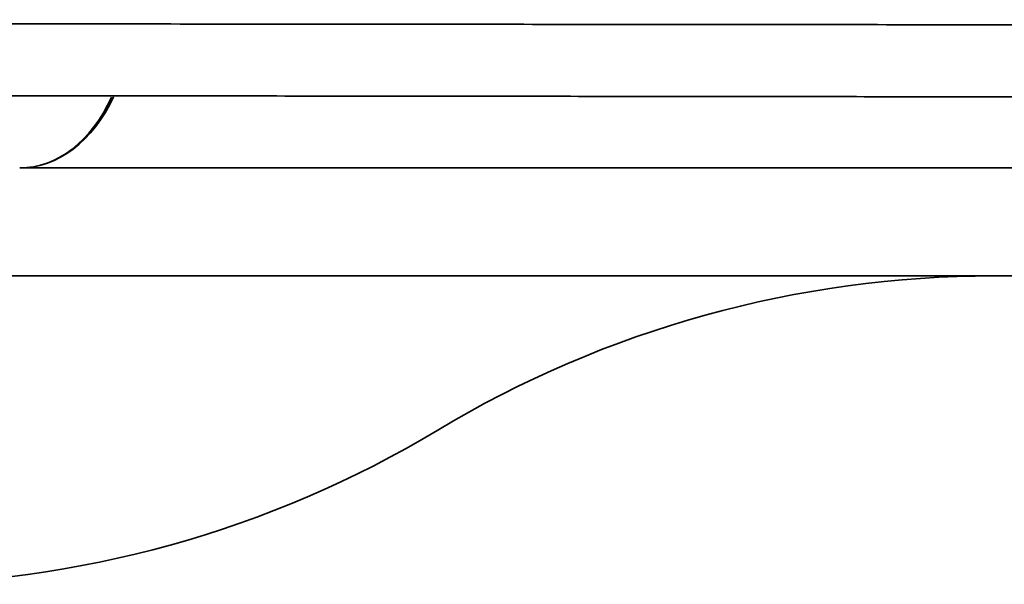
# Model space of a CAD drawing. Header units: millimetres. Extents: x -53858 to 733, y -20463 to 1307.
# Tile 584 of 656: x -51744.458 to -51743.82, y -15909.132 to -15908.766. Entities that reach past the tile are written whole.
import ezdxf

# ---------------------------------------------------------------- set-up
doc = ezdxf.new("R2010")
doc.units = ezdxf.units.MM
doc.layers.add('_HVAC_urzadzenia', color=251, linetype='Continuous', lineweight=35)

# ---------------------------------------------------------------- blocks, each defined once
blk = doc.blocks.new('A$C41852E73')
at = {"linetype": 'Continuous'}
for p, q in [((50.93332, 5.96202), (53.27267, 5.96202)), ((52.77203, 5.89214), (50.57888, 5.89214))]:
    blk.add_line(p, q, dxfattribs=at)
at = {"linetype": 'Continuous', "extrusion": (0, 0, -1)}
blk.add_arc((-51.56389, 5.19327), 0.69887, 58.99728, 90, dxfattribs=at)
at = {"linetype": 'Continuous'}
blk.add_arc((50.84394, 6.39133), 0.69887, 270, 301.00272, dxfattribs=at)
for major_axis, ratio, start_param, end_param in [((-0.00013, -0.09984), 0.721261, 0.000362, 1.001745), ((0, 0.09984), 0.707107, 3.141589, 4.14032)]:
    blk.add_ellipse((50.93332, 6.06186), major_axis=major_axis, ratio=ratio, start_param=start_param, end_param=end_param, dxfattribs=at)
for points, knots in [([(47.49133, 6.05801), (47.53119, 6.05798), (47.6466, 6.05791), (47.8368, 6.05778), (48.0612, 6.05762), (48.28404, 6.05746), (48.50518, 6.0573), (48.7245, 6.05714), (48.94189, 6.05697), (49.15723, 6.05681), (49.37041, 6.05664), (49.5813, 6.05647), (49.78979, 6.05631), (49.99577, 6.05614), (50.19913, 6.05596), (50.39976, 6.05579), (50.59755, 6.05562), (50.79238, 6.05545), (50.98417, 6.05527), (51.17279, 6.0551), (51.35816, 6.05492), (51.54016, 6.05475), (51.71871, 6.05457), (51.89369, 6.0544), (52.06503, 6.05422), (52.23262, 6.05404), (52.39638, 6.05387), (52.55621, 6.05369), (52.71204, 6.05352), (52.86377, 6.05334), (53.01132, 6.05317), (53.15461, 6.053), (53.29357, 6.05282), (53.41986, 6.05266), (53.49882, 6.05256), (53.5338, 6.05251)], [0, 0, 0, 0, 0.016272, 0.047191, 0.078111, 0.109031, 0.139951, 0.17087, 0.20179, 0.23271, 0.263629, 0.294549, 0.325469, 0.356388, 0.387308, 0.418228, 0.449147, 0.480067, 0.510987, 0.541906, 0.572826, 0.603745, 0.634665, 0.665584, 0.696504, 0.727423, 0.758343, 0.789262, 0.820182, 0.851101, 0.88202, 0.912939, 0.943859, 0.974778, 1, 1, 1, 1]), ([(47.37401, 6.012), (47.41167, 6.01197), (47.52068, 6.01189), (47.70024, 6.01175), (47.91193, 6.01159), (48.12197, 6.01142), (48.33021, 6.01125), (48.53655, 6.01108), (48.74085, 6.01091), (48.94299, 6.01073), (49.14284, 6.01055), (49.3403, 6.01038), (49.53523, 6.0102), (49.72752, 6.01002), (49.91706, 6.00984), (50.10373, 6.00966), (50.28742, 6.00947), (50.46801, 6.00929), (50.6454, 6.0091), (50.81949, 6.00892), (50.99015, 6.00874), (51.1573, 6.00855), (51.32084, 6.00836), (51.48065, 6.00818), (51.63666, 6.00799), (51.78875, 6.00781), (51.93685, 6.00762), (52.08085, 6.00744), (52.22069, 6.00725), (52.35626, 6.00707), (52.48749, 6.00689), (52.61207, 6.00671), (52.70106, 6.00658), (52.74817, 6.00651), (52.75743, 6.00649)], [0, 0, 0, 0, 0.017139, 0.049704, 0.082271, 0.114837, 0.147404, 0.17997, 0.212536, 0.245103, 0.277669, 0.310235, 0.342801, 0.375368, 0.407934, 0.4405, 0.473067, 0.505633, 0.538199, 0.570765, 0.603331, 0.635898, 0.668464, 0.70103, 0.733596, 0.766162, 0.798728, 0.831294, 0.863859, 0.896425, 0.928991, 0.961556, 0.992408, 1, 1, 1, 1])]:
    blk.add_open_spline(points, degree=3, knots=knots, dxfattribs=at)

msp = doc.modelspace()

# ---------------------------------------------------------------- block references
at = {"layer": '_HVAC_urzadzenia'}
msp.add_blockref('A$C41852E73', (-51795.39088, -15914.82437), dxfattribs=at)

doc.saveas('drawing.dxf')
